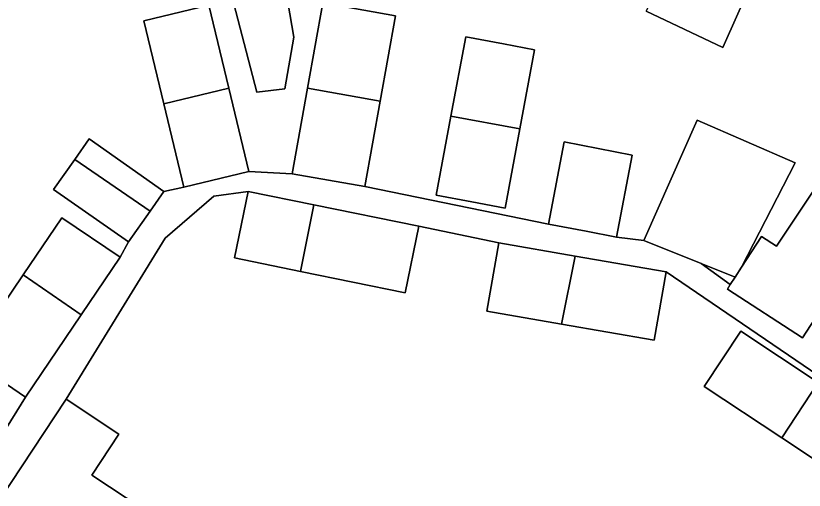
# Model space of a CAD drawing. Extents: x 159279 to 160377, y 384531 to 385888.
# Drawn here: x 159893.85 to 159929.07, y 384875.83 to 384897.02 of the extents above; entities that cross this region are included whole.
import ezdxf

# ---------------------------------------------------------------- set-up
doc = ezdxf.new("R2010")
doc.units = 0
for name, color, linetype in [('IMGEO_Erf', 7, 'Continuous'), ('IMGEO_Pand', 7, 'Continuous'), ('IMGEO_Voetpad_open', 7, 'Continuous')]:
    doc.layers.add(name, color=color, linetype=linetype)

msp = doc.modelspace()

# ---------------------------------------------------------------- linework, layer by layer
at = {"layer": 'IMGEO_Erf'}
for points in [[(159927.434, 384900.13), (159925.438, 384895.607), (159922.009, 384897.223)], [(159893.233, 384878.313), (159894.288, 384879.989), (159891.68, 384881.753), (159894.179, 384885.45), (159895.903, 384888), (159898.511, 384886.235), (159898.883, 384886.918), (159895.538, 384889.264), (159896.479, 384890.605), (159897.122, 384891.523), (159900.467, 384889.176), (159901.358, 384889.37), (159900.462, 384893.085), (159899.567, 384896.8), (159902.468, 384897.499), (159903.363, 384893.784), (159904.259, 384890.07), (159906.2, 384889.967), (159906.88, 384893.781), (159907.56, 384897.596), (159910.804, 384897.017), (159910.124, 384893.203), (159909.444, 384889.389), (159917.643, 384887.716), (159918.347, 384891.383), (159921.379, 384890.801), (159920.675, 384887.134), (159921.901, 384886.984), (159924.278, 384892.352), (159928.664, 384890.453), (159926.265, 384885.788), (159927.157, 384887.164), (159927.832, 384886.726), (159932.984, 384894.45)], [(159941.957, 384872.609), (159922.9, 384885.582), (159922.369, 384882.531), (159918.221, 384883.252), (159914.889, 384883.832), (159915.42, 384886.883), (159911.854, 384887.622), (159911.248, 384884.65), (159906.565, 384885.605), (159903.62, 384886.205), (159904.226, 384889.177), (159902.691, 384888.964), (159900.524, 384887.085), (159896.092, 384879.901), (159898.455, 384878.339), (159897.241, 384876.504), (159899.567, 384874.966)]]:
    msp.add_lwpolyline(points, dxfattribs=at)
for points in [[(159905.869, 384893.75), (159904.615, 384893.608), (159903.392, 384898.315), (159905.841, 384898.592), (159906.268, 384896.068)], [(159913.287, 384892.542), (159913.947, 384896.077), (159915.631, 384895.763), (159917.024, 384895.503), (159916.364, 384891.967), (159915.703, 384888.432), (159914.217, 384888.71), (159912.627, 384889.007)], [(159925.983, 384885.353), (159924.457, 384885.963), (159925.764, 384885.016)], [(159928.06, 384878.173), (159924.594, 384880.464), (159926.228, 384882.937), (159929.693, 384880.646), (159932.48, 384878.804), (159930.845, 384876.332)]]:
    msp.add_lwpolyline(points, close=True, dxfattribs=at)
at = {"layer": 'IMGEO_Pand'}
for points in [[(159933.027, 384909.869), (159935.885, 384913.787), (159937.395, 384915.867), (159935.651, 384917.805), (159932.112, 384918.851), (159929.557, 384919.059), (159927.465, 384918.157), (159927.558, 384917.738), (159923.977, 384917.191), (159925.446, 384909.184), (159926.063, 384905.825), (159922.009, 384897.223), (159925.438, 384895.607), (159927.434, 384900.13), (159927.517, 384900.319), (159929.643, 384905.135)], [(159904.615, 384893.608), (159905.869, 384893.75), (159906.268, 384896.068), (159905.841, 384898.592), (159903.392, 384898.315)], [(159900.462, 384893.085), (159903.363, 384893.784), (159902.468, 384897.499), (159899.567, 384896.8)], [(159907.56, 384897.596), (159906.88, 384893.781), (159910.124, 384893.203), (159910.804, 384897.017)], [(159915.631, 384895.763), (159913.947, 384896.077), (159913.287, 384892.542), (159916.364, 384891.967), (159917.024, 384895.503)], [(159935.445, 384892.854), (159932.984, 384894.45), (159927.832, 384886.726), (159927.157, 384887.164), (159926.265, 384885.788), (159925.983, 384885.353), (159925.764, 384885.016), (159925.634, 384884.816), (159928.992, 384882.638), (159935.568, 384892.774)], [(159903.363, 384893.784), (159900.462, 384893.085), (159901.358, 384889.37), (159904.259, 384890.07)], [(159910.124, 384893.203), (159906.88, 384893.781), (159906.2, 384889.967), (159909.444, 384889.389)], [(159916.364, 384891.967), (159913.287, 384892.542), (159912.627, 384889.007), (159914.217, 384888.71), (159915.703, 384888.432)], [(159928.664, 384890.453), (159924.278, 384892.352), (159921.901, 384886.984), (159924.457, 384885.963), (159925.983, 384885.353), (159926.265, 384885.788)], [(159899.847, 384888.292), (159900.467, 384889.176), (159897.122, 384891.523), (159896.479, 384890.605)], [(159921.379, 384890.801), (159918.347, 384891.383), (159917.643, 384887.716), (159919.32, 384887.394), (159920.675, 384887.134)], [(159896.479, 384890.605), (159895.538, 384889.264), (159898.883, 384886.918), (159899.847, 384888.292)], [(159907.161, 384888.579), (159904.226, 384889.177), (159903.62, 384886.205), (159906.565, 384885.605)], [(159906.565, 384885.605), (159911.248, 384884.65), (159911.854, 384887.622), (159907.161, 384888.579)], [(159896.775, 384883.667), (159898.511, 384886.235), (159895.903, 384888), (159894.179, 384885.45)], [(159918.829, 384886.29), (159915.42, 384886.883), (159914.889, 384883.832), (159918.221, 384883.252)], [(159918.221, 384883.252), (159922.369, 384882.531), (159922.9, 384885.582), (159918.829, 384886.29)], [(159894.179, 384885.45), (159891.68, 384881.753), (159894.288, 384879.989), (159896.775, 384883.667)], [(159929.693, 384880.646), (159926.228, 384882.937), (159924.594, 384880.464), (159928.06, 384878.173)], [(159929.693, 384880.646), (159928.06, 384878.173), (159930.845, 384876.332), (159932.48, 384878.804)], [(159899.567, 384874.966), (159897.241, 384876.504), (159898.455, 384878.339), (159896.092, 384879.901), (159893.113, 384875.397), (159890.354, 384871.226), (159895.047, 384868.125)]]:
    msp.add_lwpolyline(points, close=True, dxfattribs=at)
at = {"layer": 'IMGEO_Voetpad_open'}
for points in [[(159935.568, 384892.774), (159928.992, 384882.638), (159925.634, 384884.816), (159925.764, 384885.016), (159924.457, 384885.963), (159921.901, 384886.984), (159920.675, 384887.134), (159919.32, 384887.394), (159917.643, 384887.716), (159909.444, 384889.389), (159906.2, 384889.967), (159904.259, 384890.07), (159901.358, 384889.37), (159900.467, 384889.176), (159899.847, 384888.292), (159898.883, 384886.918), (159898.511, 384886.235), (159896.775, 384883.667), (159894.288, 384879.989), (159893.233, 384878.313)], [(159893.113, 384875.397), (159896.092, 384879.901), (159900.524, 384887.085), (159902.691, 384888.964), (159904.226, 384889.177), (159907.161, 384888.579), (159911.854, 384887.622), (159915.42, 384886.883), (159918.829, 384886.29), (159922.9, 384885.582), (159941.957, 384872.609)]]:
    msp.add_lwpolyline(points, dxfattribs=at)

doc.saveas('drawing.dxf')
